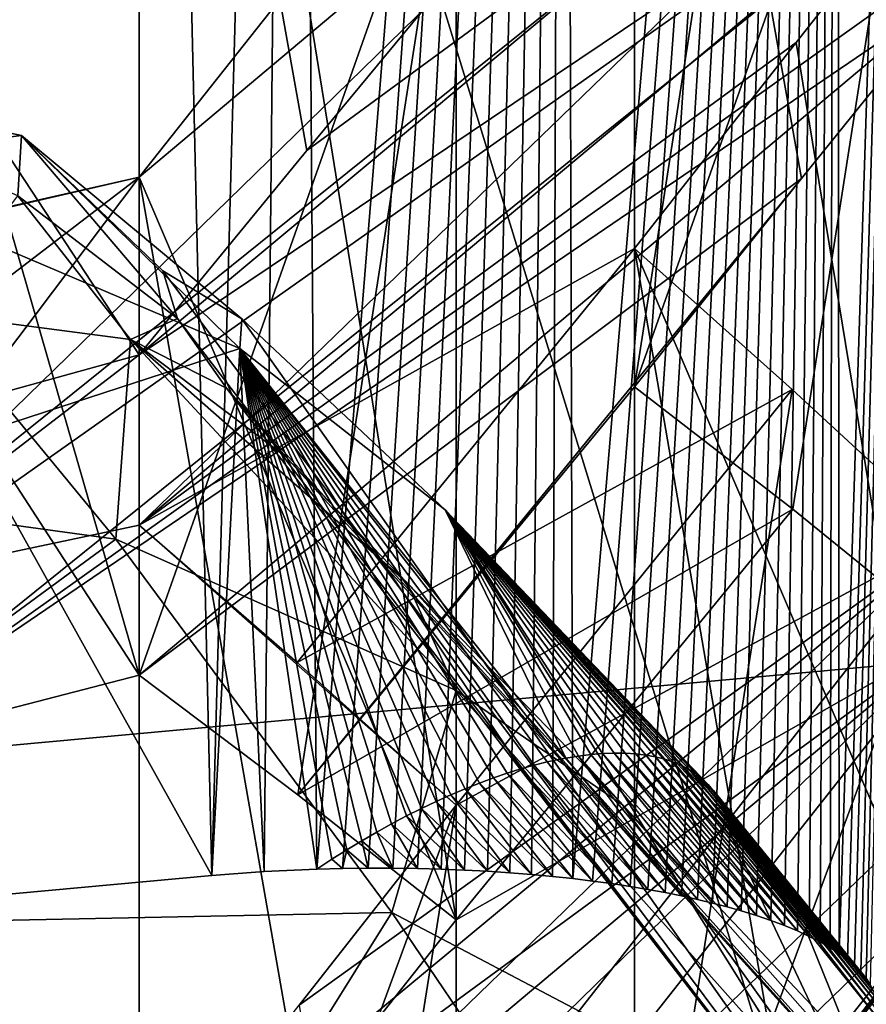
# Model space of a CAD drawing. Header units: millimetres. Extents: x -25 to 87, y -149 to 296.
# Tile 273 of 367: x -1.81 to -1.44, y 235.367 to 235.797. Entities that reach past the tile are written whole.
import ezdxf

# ---------------------------------------------------------------- set-up
doc = ezdxf.new("R2010")
doc.units = ezdxf.units.MM
doc.header["$LTSCALE"] = 65.185185
for name, color, linetype in [('1004', 7, 'CONTINUOUS'), ('1005', 7, 'CONTINUOUS'), ('1009', 7, 'CONTINUOUS'), ('1010', 7, 'CONTINUOUS'), ('1022', 7, 'CONTINUOUS'), ('1676', 7, 'CONTINUOUS'), ('1753', 7, 'CONTINUOUS'), ('1754', 7, 'CONTINUOUS'), ('1755', 7, 'CONTINUOUS'), ('1761', 7, 'CONTINUOUS'), ('1764', 7, 'CONTINUOUS'), ('1800', 7, 'CONTINUOUS'), ('1836', 7, 'CONTINUOUS'), ('1845', 7, 'CONTINUOUS'), ('1865', 7, 'CONTINUOUS'), ('1882', 7, 'CONTINUOUS'), ('1946', 7, 'CONTINUOUS'), ('2074', 7, 'CONTINUOUS'), ('2164', 7, 'CONTINUOUS'), ('2385', 7, 'CONTINUOUS'), ('2461', 7, 'CONTINUOUS'), ('3449', 7, 'CONTINUOUS'), ('3454', 7, 'CONTINUOUS'), ('3459', 7, 'CONTINUOUS'), ('3475', 7, 'CONTINUOUS'), ('3486', 7, 'CONTINUOUS'), ('3491', 7, 'CONTINUOUS'), ('3518', 7, 'CONTINUOUS'), ('3523', 7, 'CONTINUOUS'), ('3525', 7, 'CONTINUOUS'), ('3528', 7, 'CONTINUOUS')]:
    doc.layers.add(name, color=color, linetype=linetype)

msp = doc.modelspace()

# ---------------------------------------------------------------- linework, layer by layer
at = {"layer": '1004', "linetype": 'CONTINUOUS'}
for points in [[(0, 229.63979, -6.71865), (0, 250.03687, 1.44711), (-4.73276, 229.32263, -5.4963), (0, 229.63979, -6.71865)], [(0, 250.03687, 1.44711), (-4.73276, 249.42289, 2.55063), (-4.73276, 229.32263, -5.4963), (0, 250.03687, 1.44711)], [(0, 231.02712, 140.96868), (0, 247.68461, 132.11173), (-4.75, 231.46243, 142.16468), (0, 231.02712, 140.96868)], [(-4.75, 231.46243, 142.16468), (0, 247.68461, 132.11173), (-4.75, 247.00161, 134.15367), (-4.75, 231.46243, 142.16468)], [(0, 243.76257, 19.79901), (0, 226.52782, 12.12561), (-4.75, 241.41795, 16.93805), (0, 243.76257, 19.79901)], [(-4.75, 241.41795, 16.93805), (0, 226.52782, 12.12561), (-4.75, 225.18763, 10.44041), (-4.75, 241.41795, 16.93805)]]:
    msp.add_3dface(points, dxfattribs=at)
at = {"layer": '1005', "linetype": 'CONTINUOUS'}
for points in [[(0, 250.76617, 0.13634), (0, 230.01651, -8.17057), (-4.75047, 250.24173, 1.07892), (0, 250.76617, 0.13634)], [(-4.75047, 250.24173, 1.07892), (0, 230.01651, -8.17057), (-4.75047, 229.74561, -7.12649), (-4.75047, 250.24173, 1.07892)], [(-4.77272, 230.88667, 140.58279), (-4.77272, 246.04702, 132.76708), (0, 230.51409, 139.55914), (-4.77272, 230.88667, 140.58279)], [(0, 230.51409, 139.55914), (-4.77272, 246.04702, 132.76708), (0, 239.86543, 135.30843), (0, 230.51409, 139.55914)], [(-4.77272, 240.59948, 18.4091), (-4.77272, 224.76484, 12.06987), (0, 237.5912, 18.04983), (-4.77272, 240.59948, 18.4091)], [(0, 237.5912, 18.04983), (-4.77272, 224.76484, 12.06987), (0, 228.08207, 14.16492), (0, 237.5912, 18.04983)]]:
    msp.add_3dface(points, dxfattribs=at)
at = {"layer": '1009', "linetype": 'CONTINUOUS'}
for points in [[(-4.73276, 237.09359, 157.63617), (0, 237.5255, 158.82284), (-4.74994, 235.21082, 158.31091), (-4.73276, 237.09359, 157.63617)], [(0, 237.5255, 158.82284), (0, 235.64612, 159.50688), (-4.74994, 235.21082, 158.31091), (0, 237.5255, 158.82284)]]:
    msp.add_3dface(points, dxfattribs=at)
at = {"layer": '1010', "linetype": 'CONTINUOUS'}
for points in [[(0, 238.03853, 160.23238), (-4.75047, 237.66961, 159.21877), (0, 226.95016, 164.26821), (0, 238.03853, 160.23238)], [(0, 226.95016, 164.26821), (-4.75047, 237.66961, 159.21877), (-4.77272, 226.57758, 163.24457), (0, 226.95016, 164.26821)]]:
    msp.add_3dface(points, dxfattribs=at)
at = {"layer": '1022', "linetype": 'CONTINUOUS'}
for points in [[(-4.74994, 235.21082, 158.31091), (0, 235.64612, 159.50688), (-3.875, 234.69246, 156.88673), (-4.74994, 235.21082, 158.31091)], [(0, 235.64612, 159.50688), (0, 235.04758, 157.86242), (-3.875, 234.69246, 156.88673), (0, 235.64612, 159.50688)]]:
    msp.add_3dface(points, dxfattribs=at)
at = {"layer": '1676', "color": 7, "linetype": 'CONTINUOUS'}
for points in [[(-1.54153, 235.69719, 147.04805), (-1.54153, 235.19719, 147.23004), (-1.47259, 235.63555, 146.94342), (-1.54153, 235.69719, 147.04805)], [(-1.54153, 235.19719, 147.23004), (-1.40296, 235.5714, 146.83843), (-1.47259, 235.63555, 146.94342), (-1.54153, 235.19719, 147.23004)], [(-1.47262, 235.13558, 147.12546), (-1.40296, 235.5714, 146.83843), (-1.54153, 235.19719, 147.23004), (-1.47262, 235.13558, 147.12546)], [(-1.40296, 235.0714, 147.02042), (-1.40296, 235.5714, 146.83843), (-1.47262, 235.13558, 147.12546), (-1.40296, 235.0714, 147.02042)]]:
    msp.add_3dface(points, dxfattribs=at)
at = {"layer": '1753', "color": 7, "linetype": 'CONTINUOUS'}
msp.add_3dface([(-1.61947, 235.45372, 146.74824), (-1.68812, 235.36612, 146.65358), (-1.61947, 234.95372, 146.93023), (-1.61947, 235.45372, 146.74824)], dxfattribs=at)
at = {"layer": '1754', "color": 7, "linetype": 'CONTINUOUS'}
for points in [[(-1.75803, 235.51051, 147.75982), (-1.75803, 236.01051, 147.57784), (-1.61947, 235.9035, 147.36139), (-1.75803, 235.51051, 147.75982)], [(-1.68872, 235.45825, 147.65109), (-1.75803, 235.51051, 147.75982), (-1.61947, 235.9035, 147.36139), (-1.68872, 235.45825, 147.65109)], [(-1.61947, 235.4035, 147.54337), (-1.68872, 235.45825, 147.65109), (-1.61947, 235.9035, 147.36139), (-1.61947, 235.4035, 147.54337)]]:
    msp.add_3dface(points, dxfattribs=at)
at = {"layer": '1755', "color": 7, "linetype": 'CONTINUOUS'}
for points in [[(-1.75803, 235.57621, 146.95906), (-1.75803, 235.07621, 147.14105), (-1.89462, 235.54728, 146.96959), (-1.75803, 235.57621, 146.95906)], [(-1.75803, 235.07621, 147.14105), (-2.03516, 235.51618, 146.98091), (-1.89462, 235.54728, 146.96959), (-1.75803, 235.07621, 147.14105)], [(-1.89454, 235.04729, 147.15157), (-2.03516, 235.51618, 146.98091), (-1.75803, 235.07621, 147.14105), (-1.89454, 235.04729, 147.15157)]]:
    msp.add_3dface(points, dxfattribs=at)
at = {"layer": '1761', "color": 7, "linetype": 'CONTINUOUS'}
for points in [[(-1.54153, 236.13667, 147.66494), (-1.54153, 235.63667, 147.84693), (-1.47224, 236.08317, 147.55671), (-1.54153, 236.13667, 147.66494)], [(-1.54153, 235.63667, 147.84693), (-1.40296, 236.02689, 147.4495), (-1.47224, 236.08317, 147.55671), (-1.54153, 235.63667, 147.84693)], [(-1.47227, 235.58319, 147.73873), (-1.40296, 236.02689, 147.4495), (-1.54153, 235.63667, 147.84693), (-1.47227, 235.58319, 147.73873)], [(-1.40296, 235.52689, 147.63148), (-1.40296, 236.02689, 147.4495), (-1.47227, 235.58319, 147.73873), (-1.40296, 235.52689, 147.63148)]]:
    msp.add_3dface(points, dxfattribs=at)
at = {"layer": '1764', "color": 7, "linetype": 'CONTINUOUS'}
for points in [[(-1.61947, 235.9035, 147.36139), (-1.68646, 235.81887, 147.26871), (-1.61947, 235.4035, 147.54337), (-1.61947, 235.9035, 147.36139)], [(-1.75803, 235.72836, 147.16973), (-1.61947, 235.4035, 147.54337), (-1.68646, 235.81887, 147.26871), (-1.75803, 235.72836, 147.16973)], [(-1.6864, 235.31894, 147.45077), (-1.61947, 235.4035, 147.54337), (-1.75803, 235.72836, 147.16973), (-1.6864, 235.31894, 147.45077)], [(-1.75803, 235.22836, 147.35171), (-1.6864, 235.31894, 147.45077), (-1.75803, 235.72836, 147.16973), (-1.75803, 235.22836, 147.35171)]]:
    msp.add_3dface(points, dxfattribs=at)
at = {"layer": '1800', "color": 7, "linetype": 'CONTINUOUS'}
for points in [[(-1.54153, 235.63667, 147.84693), (-1.54153, 236.13667, 147.66494), (-1.46846, 235.72771, 147.94846), (-1.54153, 235.63667, 147.84693)], [(-1.46846, 235.72771, 147.94846), (-1.54153, 236.13667, 147.66494), (-1.40296, 235.80904, 148.0396), (-1.46846, 235.72771, 147.94846)]]:
    msp.add_3dface(points, dxfattribs=at)
at = {"layer": '1836', "color": 7, "linetype": 'CONTINUOUS'}
msp.add_3dface([(-1.40296, 235.41096, 146.63078), (-1.40296, 234.91096, 146.81277), (-1.4716, 235.32339, 146.53614), (-1.40296, 235.41096, 146.63078)], dxfattribs=at)
at = {"layer": '1845', "color": 7, "linetype": 'CONTINUOUS'}
for points in [[(-1.40296, 235.87363, 147.23923), (-1.40296, 235.37363, 147.42122), (-1.47079, 235.78727, 147.14564), (-1.40296, 235.87363, 147.23923)], [(-1.40296, 235.37363, 147.42122), (-1.54153, 235.69719, 147.04805), (-1.47079, 235.78727, 147.14564), (-1.40296, 235.37363, 147.42122)], [(-1.54153, 235.19719, 147.23004), (-1.54153, 235.69719, 147.04805), (-1.47083, 235.28722, 147.32757), (-1.54153, 235.19719, 147.23004)], [(-1.47083, 235.28722, 147.32757), (-1.54153, 235.69719, 147.04805), (-1.40296, 235.37363, 147.42122), (-1.47083, 235.28722, 147.32757)]]:
    msp.add_3dface(points, dxfattribs=at)
at = {"layer": '1865', "color": 7, "linetype": 'CONTINUOUS'}
for points in [[(-1.75803, 236.01051, 147.57784), (-1.75803, 235.51051, 147.75982), (-1.89237, 235.97583, 147.59046), (-1.75803, 236.01051, 147.57784)], [(-1.75803, 235.51051, 147.75982), (-2.03516, 235.93783, 147.60429), (-1.89237, 235.97583, 147.59046), (-1.75803, 235.51051, 147.75982)], [(-2.03516, 235.93783, 147.60429), (-1.75803, 235.51051, 147.75982), (-1.89223, 235.47586, 147.77244), (-2.03516, 235.93783, 147.60429)]]:
    msp.add_3dface(points, dxfattribs=at)
at = {"layer": '1882', "color": 7, "linetype": 'CONTINUOUS'}
for points in [[(-1.61947, 235.45372, 146.74824), (-1.75803, 235.07621, 147.14105), (-1.75803, 235.57621, 146.95906), (-1.61947, 235.45372, 146.74824)], [(-1.61947, 235.45372, 146.74824), (-1.75803, 235.57621, 146.95906), (-1.689, 235.51609, 146.85371), (-1.61947, 235.45372, 146.74824)], [(-1.75803, 235.07621, 147.14105), (-1.61947, 235.45372, 146.74824), (-1.68898, 235.01607, 147.03566), (-1.75803, 235.07621, 147.14105)], [(-1.61947, 235.45372, 146.74824), (-1.61947, 234.95372, 146.93023), (-1.68898, 235.01607, 147.03566), (-1.61947, 235.45372, 146.74824)]]:
    msp.add_3dface(points, dxfattribs=at)
at = {"layer": '1946', "color": 7, "linetype": 'CONTINUOUS'}
for points in [[(-1.75803, 235.22836, 147.35171), (-1.75803, 235.72836, 147.16973), (-2.03516, 235.66429, 147.19305), (-1.75803, 235.22836, 147.35171)], [(-2.03516, 235.66429, 147.19305), (-1.75803, 235.72836, 147.16973), (-1.89392, 235.69758, 147.18093), (-2.03516, 235.66429, 147.19305)], [(-1.89402, 235.19756, 147.36292), (-1.75803, 235.22836, 147.35171), (-2.03516, 235.66429, 147.19305), (-1.89402, 235.19756, 147.36292)]]:
    msp.add_3dface(points, dxfattribs=at)
at = {"layer": '2074', "color": 7, "linetype": 'CONTINUOUS'}
for points in [[(-1.75803, 236.1506, 147.7929), (-2.03516, 236.07314, 147.82109), (-1.75803, 235.6506, 147.97488), (-1.75803, 236.1506, 147.7929)], [(-1.75803, 235.6506, 147.97488), (-2.03516, 236.07314, 147.82109), (-1.8912, 235.61384, 147.98826), (-1.75803, 235.6506, 147.97488)]]:
    msp.add_3dface(points, dxfattribs=at)
at = {"layer": '2164', "color": 7, "linetype": 'CONTINUOUS'}
for points in [[(-1.75803, 236.1506, 147.7929), (-1.75803, 235.6506, 147.97488), (-1.6847, 235.74002, 148.0775), (-1.75803, 236.1506, 147.7929)], [(-1.61947, 235.81906, 148.16897), (-1.75803, 236.1506, 147.7929), (-1.6847, 235.74002, 148.0775), (-1.61947, 235.81906, 148.16897)]]:
    msp.add_3dface(points, dxfattribs=at)
at = {"layer": '2385', "color": 7, "linetype": 'CONTINUOUS'}
for points in [[(-2.03516, 235.93783, 147.60429), (-2.52519, 235.60405, 147.33736), (-1.25696, 236.4874, 148.05873), (-2.03516, 235.93783, 147.60429)], [(-2.52519, 235.60405, 147.33736), (-1.75803, 236.1506, 147.7929), (-1.25696, 236.4874, 148.05873), (-2.52519, 235.60405, 147.33736)], [(-2.52519, 235.60405, 147.33736), (-2.66736, 235.56517, 147.3515), (-1.75803, 236.1506, 147.7929), (-2.52519, 235.60405, 147.33736)], [(-1.75803, 236.1506, 147.7929), (-2.66736, 235.56517, 147.3515), (-1.89106, 236.11389, 147.80626), (-1.75803, 236.1506, 147.7929)], [(-1.75803, 235.57621, 146.95906), (-1.89462, 235.54728, 146.96959), (-1.26197, 236.05663, 147.43867), (-1.75803, 235.57621, 146.95906)], [(-1.89462, 235.54728, 146.96959), (-1.40296, 236.02689, 147.4495), (-1.26197, 236.05663, 147.43867), (-1.89462, 235.54728, 146.96959)], [(-1.40296, 235.87363, 147.23923), (-1.75803, 235.57621, 146.95906), (-1.26197, 236.05663, 147.43867), (-1.40296, 235.87363, 147.23923)], [(-1.40296, 236.02689, 147.4495), (-1.89462, 235.54728, 146.96959), (-1.75803, 235.72836, 147.16973), (-1.40296, 236.02689, 147.4495)], [(-1.40296, 236.02689, 147.4495), (-1.75803, 235.72836, 147.16973), (-1.68646, 235.81887, 147.26871), (-1.40296, 236.02689, 147.4495)], [(-1.75803, 235.57621, 146.95906), (-1.40296, 235.87363, 147.23923), (-1.47079, 235.78727, 147.14564), (-1.75803, 235.57621, 146.95906)], [(-1.54153, 235.69719, 147.04805), (-1.75803, 235.57621, 146.95906), (-1.47079, 235.78727, 147.14564), (-1.54153, 235.69719, 147.04805)], [(-1.89462, 235.54728, 146.96959), (-2.03516, 235.51618, 146.98091), (-1.75803, 235.72836, 147.16973), (-1.89462, 235.54728, 146.96959)], [(-1.75803, 235.72836, 147.16973), (-2.03516, 235.51618, 146.98091), (-1.89392, 235.69758, 147.18093), (-1.75803, 235.72836, 147.16973)], [(-1.75803, 235.57621, 146.95906), (-1.54153, 235.69719, 147.04805), (-1.689, 235.51609, 146.85371), (-1.75803, 235.57621, 146.95906)], [(-1.54153, 235.69719, 147.04805), (-1.47259, 235.63555, 146.94342), (-1.689, 235.51609, 146.85371), (-1.54153, 235.69719, 147.04805)], [(-1.47259, 235.63555, 146.94342), (-1.61947, 235.45372, 146.74824), (-1.689, 235.51609, 146.85371), (-1.47259, 235.63555, 146.94342)], [(-1.47259, 235.63555, 146.94342), (-1.40296, 235.5714, 146.83843), (-1.61947, 235.45372, 146.74824), (-1.47259, 235.63555, 146.94342)], [(-1.40296, 235.5714, 146.83843), (-1.26364, 235.59432, 146.83009), (-1.75803, 235.11818, 146.34892), (-1.40296, 235.5714, 146.83843)], [(-1.75803, 235.11818, 146.34892), (-1.26364, 235.59432, 146.83009), (-1.68922, 235.0532, 146.24574), (-1.75803, 235.11818, 146.34892)], [(-1.26364, 235.59432, 146.83009), (-1.54153, 235.23417, 146.43973), (-1.68922, 235.0532, 146.24574), (-1.26364, 235.59432, 146.83009)], [(-1.4716, 235.32339, 146.53614), (-1.54153, 235.23417, 146.43973), (-1.26364, 235.59432, 146.83009), (-1.4716, 235.32339, 146.53614)], [(-1.40296, 235.41096, 146.63078), (-1.4716, 235.32339, 146.53614), (-1.26364, 235.59432, 146.83009), (-1.40296, 235.41096, 146.63078)], [(-1.75803, 235.27692, 146.55719), (-1.40296, 235.5714, 146.83843), (-1.8957, 235.09396, 146.35774), (-1.75803, 235.27692, 146.55719)], [(-1.40296, 235.5714, 146.83843), (-1.75803, 235.11818, 146.34892), (-1.8957, 235.09396, 146.35774), (-1.40296, 235.5714, 146.83843)], [(-1.40296, 235.5714, 146.83843), (-1.75803, 235.27692, 146.55719), (-1.68812, 235.36612, 146.65358), (-1.40296, 235.5714, 146.83843)], [(-1.61947, 235.45372, 146.74824), (-1.40296, 235.5714, 146.83843), (-1.68812, 235.36612, 146.65358), (-1.61947, 235.45372, 146.74824)]]:
    msp.add_3dface(points, dxfattribs=at)
at = {"layer": '2461', "color": 7, "linetype": 'CONTINUOUS'}
for points in [[(0, 238.32148, 156.40477), (-3.75005, 237.9778, 155.46053), (0, 231.39125, 158.92717), (0, 238.32148, 156.40477)], [(0, 231.39125, 158.92717), (-3.75005, 237.9778, 155.46053), (-3.75005, 231.04757, 157.98293), (0, 231.39125, 158.92717)]]:
    msp.add_3dface(points, dxfattribs=at)
at = {"layer": '3449', "color": 7, "linetype": 'CONTINUOUS', "true_color": 0xff8000}
for points in [[(-1.92664, 235.7713, 149.13887), (-1.90466, 235.73453, 149.36858), (-1.80952, 235.74662, 149.2502), (-1.92664, 235.7713, 149.13887)], [(-1.81112, 235.72026, 148.9587), (-1.92664, 235.7713, 149.13887), (-1.80952, 235.74662, 149.2502), (-1.81112, 235.72026, 148.9587)], [(-1.80952, 235.74662, 149.2502), (-1.90466, 235.73453, 149.36858), (-1.71401, 235.65344, 149.50776), (-1.80952, 235.74662, 149.2502)], [(-1.81112, 235.72026, 148.9587), (-1.80952, 235.74662, 149.2502), (-1.74129, 235.66649, 148.99414), (-1.81112, 235.72026, 148.9587)], [(-1.80952, 235.74662, 149.2502), (-1.71401, 235.65344, 149.50776), (-1.71318, 235.66636, 149.25567), (-1.80952, 235.74662, 149.2502)], [(-1.74129, 235.66649, 148.99414), (-1.80952, 235.74662, 149.2502), (-1.74779, 235.68743, 149.11153), (-1.74129, 235.66649, 148.99414)], [(-1.74779, 235.68743, 149.11153), (-1.80952, 235.74662, 149.2502), (-1.71318, 235.66636, 149.25567), (-1.74779, 235.68743, 149.11153)], [(-1.90466, 235.73453, 149.36858), (-1.83321, 235.61466, 149.59079), (-1.71401, 235.65344, 149.50776), (-1.90466, 235.73453, 149.36858)], [(-1.71318, 235.66636, 149.25567), (-1.71401, 235.65344, 149.50776), (-1.62427, 235.5828, 149.41669), (-1.71318, 235.66636, 149.25567)], [(-1.83321, 235.61466, 149.59079), (-1.72626, 235.42294, 149.75681), (-1.71401, 235.65344, 149.50776), (-1.83321, 235.61466, 149.59079)], [(-1.71401, 235.65344, 149.50776), (-1.72626, 235.42294, 149.75681), (-1.7034, 235.42468, 149.7616), (-1.71401, 235.65344, 149.50776)], [(-1.57156, 235.47426, 149.69773), (-1.71401, 235.65344, 149.50776), (-1.57405, 235.47379, 149.70033), (-1.57156, 235.47426, 149.69773)], [(-1.71401, 235.65344, 149.50776), (-1.57156, 235.47426, 149.69773), (-1.62427, 235.5828, 149.41669), (-1.71401, 235.65344, 149.50776)], [(-1.57405, 235.47379, 149.70033), (-1.71401, 235.65344, 149.50776), (-1.57963, 235.47258, 149.70591), (-1.57405, 235.47379, 149.70033)], [(-1.57963, 235.47258, 149.70591), (-1.71401, 235.65344, 149.50776), (-1.58534, 235.47116, 149.71129), (-1.57963, 235.47258, 149.70591)], [(-1.58534, 235.47116, 149.71129), (-1.71401, 235.65344, 149.50776), (-1.59117, 235.46952, 149.71648), (-1.58534, 235.47116, 149.71129)], [(-1.59117, 235.46952, 149.71648), (-1.71401, 235.65344, 149.50776), (-1.59712, 235.46766, 149.72147), (-1.59117, 235.46952, 149.71648)], [(-1.59712, 235.46766, 149.72147), (-1.71401, 235.65344, 149.50776), (-1.60317, 235.4656, 149.72624), (-1.59712, 235.46766, 149.72147)], [(-1.60317, 235.4656, 149.72624), (-1.71401, 235.65344, 149.50776), (-1.60932, 235.46332, 149.73079), (-1.60317, 235.4656, 149.72624)], [(-1.60932, 235.46332, 149.73079), (-1.71401, 235.65344, 149.50776), (-1.61555, 235.46084, 149.73511), (-1.60932, 235.46332, 149.73079)], [(-1.61555, 235.46084, 149.73511), (-1.71401, 235.65344, 149.50776), (-1.62186, 235.45816, 149.7392), (-1.61555, 235.46084, 149.73511)], [(-1.62186, 235.45816, 149.7392), (-1.71401, 235.65344, 149.50776), (-1.62824, 235.45527, 149.74305), (-1.62186, 235.45816, 149.7392)], [(-1.62824, 235.45527, 149.74305), (-1.71401, 235.65344, 149.50776), (-1.63468, 235.4522, 149.74665), (-1.62824, 235.45527, 149.74305)], [(-1.63468, 235.4522, 149.74665), (-1.71401, 235.65344, 149.50776), (-1.64116, 235.44894, 149.75), (-1.63468, 235.4522, 149.74665)], [(-1.64116, 235.44894, 149.75), (-1.71401, 235.65344, 149.50776), (-1.64768, 235.44549, 149.75309), (-1.64116, 235.44894, 149.75)], [(-1.64768, 235.44549, 149.75309), (-1.71401, 235.65344, 149.50776), (-1.65422, 235.44187, 149.75591), (-1.64768, 235.44549, 149.75309)], [(-1.65422, 235.44187, 149.75591), (-1.71401, 235.65344, 149.50776), (-1.66077, 235.43808, 149.75846), (-1.65422, 235.44187, 149.75591)], [(-1.66077, 235.43808, 149.75846), (-1.71401, 235.65344, 149.50776), (-1.66734, 235.43411, 149.76074), (-1.66077, 235.43808, 149.75846)], [(-1.66734, 235.43411, 149.76074), (-1.71401, 235.65344, 149.50776), (-1.67389, 235.42999, 149.76275), (-1.66734, 235.43411, 149.76074)], [(-1.67389, 235.42999, 149.76275), (-1.71401, 235.65344, 149.50776), (-1.68042, 235.42573, 149.76447), (-1.67389, 235.42999, 149.76275)], [(-1.68042, 235.42573, 149.76447), (-1.71401, 235.65344, 149.50776), (-1.7034, 235.42468, 149.7616), (-1.68042, 235.42573, 149.76447)], [(-1.62427, 235.5828, 149.41669), (-1.57156, 235.47426, 149.69773), (-1.56601, 235.47517, 149.6917), (-1.62427, 235.5828, 149.41669)], [(-1.49904, 235.44001, 149.5414), (-1.62427, 235.5828, 149.41669), (-1.49967, 235.44384, 149.5487), (-1.49904, 235.44001, 149.5414)], [(-1.49967, 235.44384, 149.5487), (-1.62427, 235.5828, 149.41669), (-1.50058, 235.4475, 149.55609), (-1.49967, 235.44384, 149.5487)], [(-1.50058, 235.4475, 149.55609), (-1.62427, 235.5828, 149.41669), (-1.50177, 235.45096, 149.56353), (-1.50058, 235.4475, 149.55609)], [(-1.50177, 235.45096, 149.56353), (-1.62427, 235.5828, 149.41669), (-1.50324, 235.45423, 149.57101), (-1.50177, 235.45096, 149.56353)], [(-1.50324, 235.45423, 149.57101), (-1.62427, 235.5828, 149.41669), (-1.50498, 235.45728, 149.57852), (-1.50324, 235.45423, 149.57101)], [(-1.50498, 235.45728, 149.57852), (-1.62427, 235.5828, 149.41669), (-1.50699, 235.46013, 149.58603), (-1.50498, 235.45728, 149.57852)], [(-1.50699, 235.46013, 149.58603), (-1.62427, 235.5828, 149.41669), (-1.50926, 235.46275, 149.59353), (-1.50699, 235.46013, 149.58603)], [(-1.50926, 235.46275, 149.59353), (-1.62427, 235.5828, 149.41669), (-1.5118, 235.46516, 149.60104), (-1.50926, 235.46275, 149.59353)], [(-1.5118, 235.46516, 149.60104), (-1.62427, 235.5828, 149.41669), (-1.5146, 235.46734, 149.60851), (-1.5118, 235.46516, 149.60104)], [(-1.5146, 235.46734, 149.60851), (-1.62427, 235.5828, 149.41669), (-1.51764, 235.4693, 149.61595), (-1.5146, 235.46734, 149.60851)], [(-1.51764, 235.4693, 149.61595), (-1.62427, 235.5828, 149.41669), (-1.52094, 235.47102, 149.62333), (-1.51764, 235.4693, 149.61595)], [(-1.52094, 235.47102, 149.62333), (-1.62427, 235.5828, 149.41669), (-1.52448, 235.47251, 149.63066), (-1.52094, 235.47102, 149.62333)], [(-1.52448, 235.47251, 149.63066), (-1.62427, 235.5828, 149.41669), (-1.52825, 235.47376, 149.6379), (-1.52448, 235.47251, 149.63066)], [(-1.52825, 235.47376, 149.6379), (-1.62427, 235.5828, 149.41669), (-1.53225, 235.47478, 149.64506), (-1.52825, 235.47376, 149.6379)], [(-1.53225, 235.47478, 149.64506), (-1.62427, 235.5828, 149.41669), (-1.53647, 235.47556, 149.65212), (-1.53225, 235.47478, 149.64506)], [(-1.53647, 235.47556, 149.65212), (-1.62427, 235.5828, 149.41669), (-1.5409, 235.4761, 149.65906), (-1.53647, 235.47556, 149.65212)], [(-1.5409, 235.4761, 149.65906), (-1.62427, 235.5828, 149.41669), (-1.54554, 235.47639, 149.66588), (-1.5409, 235.4761, 149.65906)], [(-1.54554, 235.47639, 149.66588), (-1.62427, 235.5828, 149.41669), (-1.55038, 235.47645, 149.67256), (-1.54554, 235.47639, 149.66588)], [(-1.55038, 235.47645, 149.67256), (-1.62427, 235.5828, 149.41669), (-1.55542, 235.47626, 149.6791), (-1.55038, 235.47645, 149.67256)], [(-1.55542, 235.47626, 149.6791), (-1.62427, 235.5828, 149.41669), (-1.56062, 235.47583, 149.68548), (-1.55542, 235.47626, 149.6791)], [(-1.56062, 235.47583, 149.68548), (-1.62427, 235.5828, 149.41669), (-1.56601, 235.47517, 149.6917), (-1.56062, 235.47583, 149.68548)]]:
    msp.add_3dface(points, dxfattribs=at)
at = {"layer": '3454', "color": 7, "linetype": 'CONTINUOUS', "true_color": 0xff8000}
for points in [[(-1.84974, 235.66886, 148.75129), (-1.81112, 235.72026, 148.9587), (-1.76194, 235.65738, 148.78572), (-1.84974, 235.66886, 148.75129)], [(-1.81112, 235.72026, 148.9587), (-1.74129, 235.66649, 148.99414), (-1.76194, 235.65738, 148.78572), (-1.81112, 235.72026, 148.9587)], [(-1.76194, 235.65738, 148.78572), (-1.74129, 235.66649, 148.99414), (-1.71986, 235.63603, 148.91045), (-1.76194, 235.65738, 148.78572)], [(-1.69388, 235.60599, 148.8279), (-1.76194, 235.65738, 148.78572), (-1.71986, 235.63603, 148.91045), (-1.69388, 235.60599, 148.8279)]]:
    msp.add_3dface(points, dxfattribs=at)
at = {"layer": '3459', "color": 7, "linetype": 'CONTINUOUS'}
for points in [[(-2.31883, 235.72847, 148.46656), (-2.39023, 235.64817, 148.36419), (-1.40296, 236.18634, 148.67912), (-2.31883, 235.72847, 148.46656)], [(-2.39023, 235.64817, 148.36419), (-1.46852, 236.11273, 148.58506), (-1.40296, 236.18634, 148.67912), (-2.39023, 235.64817, 148.36419)], [(-2.31883, 235.72847, 148.46656), (-1.40296, 236.18634, 148.67912), (-1.75803, 236.01938, 148.61751), (-2.31883, 235.72847, 148.46656)], [(-1.46852, 236.11273, 148.58506), (-2.39023, 235.64817, 148.36419), (-2.03516, 235.81477, 148.42593), (-1.46852, 236.11273, 148.58506)], [(-1.40296, 235.80904, 148.0396), (-1.12583, 236.02217, 148.22807), (-1.89223, 235.47586, 147.77244), (-1.40296, 235.80904, 148.0396)], [(-1.89223, 235.47586, 147.77244), (-1.12583, 236.02217, 148.22807), (-1.25728, 235.98732, 148.24075), (-1.89223, 235.47586, 147.77244)], [(-2.25167, 235.80294, 148.56326), (-2.31883, 235.72847, 148.46656), (-1.75803, 236.01938, 148.61751), (-2.25167, 235.80294, 148.56326)], [(-2.03516, 235.43783, 147.78628), (-1.89223, 235.47586, 147.77244), (-1.25728, 235.98732, 148.24075), (-2.03516, 235.43783, 147.78628)], [(-1.75803, 235.6506, 147.97488), (-2.03516, 235.43783, 147.78628), (-1.25728, 235.98732, 148.24075), (-1.75803, 235.6506, 147.97488)], [(-1.40296, 235.94707, 148.2554), (-1.75803, 235.6506, 147.97488), (-1.25728, 235.98732, 148.24075), (-1.40296, 235.94707, 148.2554)], [(-1.75803, 235.6506, 147.97488), (-1.40296, 235.94707, 148.2554), (-1.6847, 235.74002, 148.0775), (-1.75803, 235.6506, 147.97488)], [(-1.40296, 235.94707, 148.2554), (-1.61947, 235.81906, 148.16897), (-1.6847, 235.74002, 148.0775), (-1.40296, 235.94707, 148.2554)], [(-1.75803, 235.51051, 147.75982), (-1.40296, 235.80904, 148.0396), (-1.89223, 235.47586, 147.77244), (-1.75803, 235.51051, 147.75982)], [(-1.75803, 235.51051, 147.75982), (-1.46846, 235.72771, 147.94846), (-1.40296, 235.80904, 148.0396), (-1.75803, 235.51051, 147.75982)], [(-1.75803, 235.51051, 147.75982), (-1.68872, 235.45825, 147.65109), (-1.46846, 235.72771, 147.94846), (-1.75803, 235.51051, 147.75982)], [(-1.68872, 235.45825, 147.65109), (-1.54153, 235.63667, 147.84693), (-1.46846, 235.72771, 147.94846), (-1.68872, 235.45825, 147.65109)], [(-2.03516, 235.43783, 147.78628), (-1.75803, 235.6506, 147.97488), (-1.8912, 235.61384, 147.98826), (-2.03516, 235.43783, 147.78628)], [(-1.68872, 235.45825, 147.65109), (-1.47227, 235.58319, 147.73873), (-1.54153, 235.63667, 147.84693), (-1.68872, 235.45825, 147.65109)], [(-1.68872, 235.45825, 147.65109), (-1.61947, 235.4035, 147.54337), (-1.47227, 235.58319, 147.73873), (-1.68872, 235.45825, 147.65109)], [(-1.61947, 235.4035, 147.54337), (-1.40296, 235.52689, 147.63148), (-1.47227, 235.58319, 147.73873), (-1.61947, 235.4035, 147.54337)], [(-1.40296, 235.52689, 147.63148), (-1.75803, 235.07621, 147.14105), (-1.26213, 235.5566, 147.62067), (-1.40296, 235.52689, 147.63148)], [(-1.75803, 235.07621, 147.14105), (-1.68898, 235.01607, 147.03566), (-1.26213, 235.5566, 147.62067), (-1.75803, 235.07621, 147.14105)], [(-1.68898, 235.01607, 147.03566), (-1.40296, 235.37363, 147.42122), (-1.26213, 235.5566, 147.62067), (-1.68898, 235.01607, 147.03566)], [(-1.89454, 235.04729, 147.15157), (-1.75803, 235.07621, 147.14105), (-1.40296, 235.52689, 147.63148), (-1.89454, 235.04729, 147.15157)], [(-1.89454, 235.04729, 147.15157), (-1.40296, 235.52689, 147.63148), (-1.75803, 235.22836, 147.35171), (-1.89454, 235.04729, 147.15157)], [(-1.40296, 235.52689, 147.63148), (-1.6864, 235.31894, 147.45077), (-1.75803, 235.22836, 147.35171), (-1.40296, 235.52689, 147.63148)], [(-1.40296, 235.52689, 147.63148), (-1.61947, 235.4035, 147.54337), (-1.6864, 235.31894, 147.45077), (-1.40296, 235.52689, 147.63148)], [(-1.47083, 235.28722, 147.32757), (-1.40296, 235.37363, 147.42122), (-1.68898, 235.01607, 147.03566), (-1.47083, 235.28722, 147.32757)]]:
    msp.add_3dface(points, dxfattribs=at)
at = {"layer": '3475', "color": 9, "linetype": 'CONTINUOUS'}
for points in [[(-1.45313, 236.77915, 153.48296), (-1.40296, 236.9136, 153.85237), (-1.45196, 235.38873, 149.66282), (-1.45313, 236.77915, 153.48296)], [(-1.45196, 235.38873, 149.66282), (-1.40296, 236.9136, 153.85237), (-1.44841, 235.3861, 149.6556), (-1.45196, 235.38873, 149.66282)], [(-1.44841, 235.3861, 149.6556), (-1.40296, 236.9136, 153.85237), (-1.44527, 235.38343, 149.64826), (-1.44841, 235.3861, 149.6556)], [(-1.44527, 235.38343, 149.64826), (-1.40296, 236.9136, 153.85237), (-1.44255, 235.38071, 149.6408), (-1.44527, 235.38343, 149.64826)], [(-1.44255, 235.38071, 149.6408), (-1.40296, 236.9136, 153.85237), (-1.44025, 235.37796, 149.63323), (-1.44255, 235.38071, 149.6408)], [(-1.44025, 235.37796, 149.63323), (-1.40296, 236.9136, 153.85237), (-1.43837, 235.37516, 149.62555), (-1.44025, 235.37796, 149.63323)], [(-2.03516, 236.78876, 153.50938), (-1.75803, 236.78876, 153.50938), (-1.92644, 235.40459, 149.70641), (-2.03516, 236.78876, 153.50938)], [(-1.75803, 236.78876, 153.50938), (-1.72626, 235.42294, 149.75681), (-1.92644, 235.40459, 149.70641), (-1.75803, 236.78876, 153.50938)], [(-1.75803, 236.78876, 153.50938), (-1.69034, 236.74866, 153.3992), (-1.72626, 235.42294, 149.75681), (-1.75803, 236.78876, 153.50938)], [(-1.57236, 236.76448, 153.44266), (-1.45313, 236.77915, 153.48296), (-1.56846, 235.42153, 149.75295), (-1.57236, 236.76448, 153.44266)], [(-1.56846, 235.42153, 149.75295), (-1.45313, 236.77915, 153.48296), (-1.55981, 235.42048, 149.75007), (-1.56846, 235.42153, 149.75295)], [(-1.55981, 235.42048, 149.75007), (-1.45313, 236.77915, 153.48296), (-1.55146, 235.41935, 149.74695), (-1.55981, 235.42048, 149.75007)], [(-1.55146, 235.41935, 149.74695), (-1.45313, 236.77915, 153.48296), (-1.54339, 235.41812, 149.74358), (-1.55146, 235.41935, 149.74695)], [(-1.54339, 235.41812, 149.74358), (-1.45313, 236.77915, 153.48296), (-1.5356, 235.41682, 149.74001), (-1.54339, 235.41812, 149.74358)], [(-1.5356, 235.41682, 149.74001), (-1.45313, 236.77915, 153.48296), (-1.5281, 235.41544, 149.73621), (-1.5356, 235.41682, 149.74001)], [(-1.5281, 235.41544, 149.73621), (-1.45313, 236.77915, 153.48296), (-1.52089, 235.41399, 149.73221), (-1.5281, 235.41544, 149.73621)], [(-1.52089, 235.41399, 149.73221), (-1.45313, 236.77915, 153.48296), (-1.51396, 235.41246, 149.72802), (-1.52089, 235.41399, 149.73221)], [(-1.51396, 235.41246, 149.72802), (-1.45313, 236.77915, 153.48296), (-1.50731, 235.41086, 149.72364), (-1.51396, 235.41246, 149.72802)], [(-1.50731, 235.41086, 149.72364), (-1.45313, 236.77915, 153.48296), (-1.50095, 235.4092, 149.71908), (-1.50731, 235.41086, 149.72364)], [(-1.50095, 235.4092, 149.71908), (-1.45313, 236.77915, 153.48296), (-1.49488, 235.40748, 149.71434), (-1.50095, 235.4092, 149.71908)], [(-1.49488, 235.40748, 149.71434), (-1.45313, 236.77915, 153.48296), (-1.48815, 235.40539, 149.70861), (-1.49488, 235.40748, 149.71434)], [(-1.48815, 235.40539, 149.70861), (-1.45313, 236.77915, 153.48296), (-1.4818, 235.40323, 149.70265), (-1.48815, 235.40539, 149.70861)], [(-1.4818, 235.40323, 149.70265), (-1.45313, 236.77915, 153.48296), (-1.47585, 235.40098, 149.69649), (-1.4818, 235.40323, 149.70265)], [(-1.47585, 235.40098, 149.69649), (-1.45313, 236.77915, 153.48296), (-1.47027, 235.39866, 149.69012), (-1.47585, 235.40098, 149.69649)], [(-1.47027, 235.39866, 149.69012), (-1.45313, 236.77915, 153.48296), (-1.46509, 235.39627, 149.68355), (-1.47027, 235.39866, 149.69012)], [(-1.46509, 235.39627, 149.68355), (-1.45313, 236.77915, 153.48296), (-1.46031, 235.39382, 149.6768), (-1.46509, 235.39627, 149.68355)], [(-1.46031, 235.39382, 149.6768), (-1.45313, 236.77915, 153.48296), (-1.45593, 235.3913, 149.66988), (-1.46031, 235.39382, 149.6768)], [(-1.45593, 235.3913, 149.66988), (-1.45313, 236.77915, 153.48296), (-1.45196, 235.38873, 149.66282), (-1.45593, 235.3913, 149.66988)], [(-1.68042, 235.42573, 149.76447), (-1.69034, 236.74866, 153.3992), (-1.57236, 236.76448, 153.44266), (-1.68042, 235.42573, 149.76447)], [(-1.68042, 235.42573, 149.76447), (-1.57236, 236.76448, 153.44266), (-1.6691, 235.42599, 149.76521), (-1.68042, 235.42573, 149.76447)], [(-1.6691, 235.42599, 149.76521), (-1.57236, 236.76448, 153.44266), (-1.65799, 235.42612, 149.76556), (-1.6691, 235.42599, 149.76521)], [(-1.65799, 235.42612, 149.76556), (-1.57236, 236.76448, 153.44266), (-1.64711, 235.42611, 149.76552), (-1.65799, 235.42612, 149.76556)], [(-1.64711, 235.42611, 149.76552), (-1.57236, 236.76448, 153.44266), (-1.63644, 235.42595, 149.7651), (-1.64711, 235.42611, 149.76552)], [(-1.63644, 235.42595, 149.7651), (-1.57236, 236.76448, 153.44266), (-1.626, 235.42567, 149.76432), (-1.63644, 235.42595, 149.7651)], [(-1.626, 235.42567, 149.76432), (-1.57236, 236.76448, 153.44266), (-1.61578, 235.42526, 149.7632), (-1.626, 235.42567, 149.76432)], [(-1.61578, 235.42526, 149.7632), (-1.57236, 236.76448, 153.44266), (-1.60579, 235.42474, 149.76175), (-1.61578, 235.42526, 149.7632)], [(-1.60579, 235.42474, 149.76175), (-1.57236, 236.76448, 153.44266), (-1.59606, 235.4241, 149.75999), (-1.60579, 235.42474, 149.76175)], [(-1.59606, 235.4241, 149.75999), (-1.57236, 236.76448, 153.44266), (-1.58658, 235.42334, 149.75792), (-1.59606, 235.4241, 149.75999)], [(-1.58658, 235.42334, 149.75792), (-1.57236, 236.76448, 153.44266), (-1.57738, 235.42249, 149.75557), (-1.58658, 235.42334, 149.75792)], [(-1.57738, 235.42249, 149.75557), (-1.57236, 236.76448, 153.44266), (-1.56846, 235.42153, 149.75295), (-1.57738, 235.42249, 149.75557)], [(-1.72626, 235.42294, 149.75681), (-1.69034, 236.74866, 153.3992), (-1.7034, 235.42468, 149.7616), (-1.72626, 235.42294, 149.75681)], [(-1.69034, 236.74866, 153.3992), (-1.68042, 235.42573, 149.76447), (-1.7034, 235.42468, 149.7616), (-1.69034, 236.74866, 153.3992)]]:
    msp.add_3dface(points, dxfattribs=at)
at = {"layer": '3486', "color": 7, "linetype": 'CONTINUOUS', "true_color": 0xff8000}
for points in [[(-1.74129, 235.66649, 148.99414), (-1.74779, 235.68743, 149.11153), (-1.38864, 235.2062, 149.16134), (-1.74129, 235.66649, 148.99414)], [(-1.74779, 235.68743, 149.11153), (-1.71318, 235.66636, 149.25567), (-1.38864, 235.2062, 149.16134), (-1.74779, 235.68743, 149.11153)], [(-1.71986, 235.63603, 148.91045), (-1.74129, 235.66649, 148.99414), (-1.38864, 235.2062, 149.16134), (-1.71986, 235.63603, 148.91045)], [(-1.71318, 235.66636, 149.25567), (-1.62427, 235.5828, 149.41669), (-1.38864, 235.2062, 149.16134), (-1.71318, 235.66636, 149.25567)], [(-1.69388, 235.60599, 148.8279), (-1.71986, 235.63603, 148.91045), (-1.20306, 235.06428, 148.77141), (-1.69388, 235.60599, 148.8279)], [(-1.71986, 235.63603, 148.91045), (-1.38864, 235.2062, 149.16134), (-1.20306, 235.06428, 148.77141), (-1.71986, 235.63603, 148.91045)], [(-1.69388, 235.60599, 148.8279), (-1.20306, 235.06428, 148.77141), (-1.64091, 235.55098, 148.7363), (-1.69388, 235.60599, 148.8279)], [(-1.62427, 235.5828, 149.41669), (-1.49904, 235.44001, 149.5414), (-1.38864, 235.2062, 149.16134), (-1.62427, 235.5828, 149.41669)], [(-1.64091, 235.55098, 148.7363), (-1.20306, 235.06428, 148.77141), (-1.54668, 235.45383, 148.67181), (-1.64091, 235.55098, 148.7363)], [(-1.54668, 235.45383, 148.67181), (-1.20306, 235.06428, 148.77141), (-1.40817, 235.3069, 148.65977), (-1.54668, 235.45383, 148.67181)], [(-1.38864, 235.2062, 149.16134), (-1.49904, 235.44001, 149.5414), (-1.46684, 235.39993, 149.56409), (-1.38864, 235.2062, 149.16134)], [(-1.4354, 235.36085, 149.58623), (-1.38864, 235.2062, 149.16134), (-1.46684, 235.39993, 149.56409), (-1.4354, 235.36085, 149.58623)]]:
    msp.add_3dface(points, dxfattribs=at)
at = {"layer": '3491', "color": 7, "linetype": 'CONTINUOUS', "true_color": 0xff8000}
msp.add_3dface([(-1.7864, 235.18431, 148.36018), (-1.87161, 235.16194, 149.03973), (-2.00041, 235.39955, 148.39417), (-1.7864, 235.18431, 148.36018)], dxfattribs=at)
at = {"layer": '3518', "color": 7, "linetype": 'CONTINUOUS', "true_color": 0xff8000}
for points in [[(-1.84974, 235.66886, 148.75129), (-1.76194, 235.65738, 148.78572), (-1.76827, 235.56997, 148.58491), (-1.84974, 235.66886, 148.75129)], [(-1.76194, 235.65738, 148.78572), (-1.61947, 235.50376, 148.58151), (-1.76827, 235.56997, 148.58491), (-1.76194, 235.65738, 148.78572)], [(-1.76194, 235.65738, 148.78572), (-1.69388, 235.60599, 148.8279), (-1.64091, 235.55098, 148.7363), (-1.76194, 235.65738, 148.78572)], [(-1.76194, 235.65738, 148.78572), (-1.64091, 235.55098, 148.7363), (-1.61947, 235.50376, 148.58151), (-1.76194, 235.65738, 148.78572)], [(-1.76827, 235.56997, 148.58491), (-1.61947, 235.50376, 148.58151), (-1.64762, 235.40668, 148.46784), (-1.76827, 235.56997, 148.58491)], [(-1.64091, 235.55098, 148.7363), (-1.54668, 235.45383, 148.67181), (-1.61947, 235.50376, 148.58151), (-1.64091, 235.55098, 148.7363)], [(-1.61947, 235.50376, 148.58151), (-1.4318, 235.29295, 148.51564), (-1.64762, 235.40668, 148.46784), (-1.61947, 235.50376, 148.58151)], [(-1.54668, 235.45383, 148.67181), (-1.4318, 235.29295, 148.51564), (-1.61947, 235.50376, 148.58151), (-1.54668, 235.45383, 148.67181)], [(-1.54668, 235.45383, 148.67181), (-1.40817, 235.3069, 148.65977), (-1.4318, 235.29295, 148.51564), (-1.54668, 235.45383, 148.67181)], [(-1.64762, 235.40668, 148.46784), (-1.4318, 235.29295, 148.51564), (-1.50195, 235.19156, 148.4293), (-1.64762, 235.40668, 148.46784)]]:
    msp.add_3dface(points, dxfattribs=at)
at = {"layer": '3523', "color": 7, "linetype": 'CONTINUOUS', "true_color": 0xff8000}
for points in [[(-2.23256, 235.63378, 148.6549), (-1.84974, 235.66886, 148.75129), (-1.76827, 235.56997, 148.58491), (-2.23256, 235.63378, 148.6549)], [(-2.00041, 235.39955, 148.39417), (-2.23256, 235.63378, 148.6549), (-1.76827, 235.56997, 148.58491), (-2.00041, 235.39955, 148.39417)], [(-2.00041, 235.39955, 148.39417), (-1.76827, 235.56997, 148.58491), (-1.64762, 235.40668, 148.46784), (-2.00041, 235.39955, 148.39417)], [(-1.7864, 235.18431, 148.36018), (-2.00041, 235.39955, 148.39417), (-1.64762, 235.40668, 148.46784), (-1.7864, 235.18431, 148.36018)], [(-1.7864, 235.18431, 148.36018), (-1.64762, 235.40668, 148.46784), (-1.50195, 235.19156, 148.4293), (-1.7864, 235.18431, 148.36018)]]:
    msp.add_3dface(points, dxfattribs=at)
at = {"layer": '3525', "color": 7, "linetype": 'CONTINUOUS', "true_color": 0xff8000}
msp.add_3dface([(-1.72626, 235.42294, 149.75681), (-1.83321, 235.61466, 149.59079), (-1.92644, 235.40459, 149.70641), (-1.72626, 235.42294, 149.75681)], dxfattribs=at)
at = {"layer": '3528', "color": 7, "linetype": 'CONTINUOUS', "true_color": 0xff8000}
for points in [[(-1.57963, 235.47258, 149.70591), (-1.58534, 235.47116, 149.71129), (-1.5356, 235.41682, 149.74001), (-1.57963, 235.47258, 149.70591)], [(-1.57405, 235.47379, 149.70033), (-1.57963, 235.47258, 149.70591), (-1.5281, 235.41544, 149.73621), (-1.57405, 235.47379, 149.70033)], [(-1.57963, 235.47258, 149.70591), (-1.5356, 235.41682, 149.74001), (-1.5281, 235.41544, 149.73621), (-1.57963, 235.47258, 149.70591)], [(-1.57156, 235.47426, 149.69773), (-1.57405, 235.47379, 149.70033), (-1.52089, 235.41399, 149.73221), (-1.57156, 235.47426, 149.69773)], [(-1.57405, 235.47379, 149.70033), (-1.5281, 235.41544, 149.73621), (-1.52089, 235.41399, 149.73221), (-1.57405, 235.47379, 149.70033)], [(-1.56601, 235.47517, 149.6917), (-1.57156, 235.47426, 149.69773), (-1.52089, 235.41399, 149.73221), (-1.56601, 235.47517, 149.6917)], [(-1.56062, 235.47583, 149.68548), (-1.56601, 235.47517, 149.6917), (-1.50731, 235.41086, 149.72364), (-1.56062, 235.47583, 149.68548)], [(-1.56601, 235.47517, 149.6917), (-1.52089, 235.41399, 149.73221), (-1.51396, 235.41246, 149.72802), (-1.56601, 235.47517, 149.6917)], [(-1.56601, 235.47517, 149.6917), (-1.51396, 235.41246, 149.72802), (-1.50731, 235.41086, 149.72364), (-1.56601, 235.47517, 149.6917)], [(-1.55542, 235.47626, 149.6791), (-1.56062, 235.47583, 149.68548), (-1.50095, 235.4092, 149.71908), (-1.55542, 235.47626, 149.6791)], [(-1.56062, 235.47583, 149.68548), (-1.50731, 235.41086, 149.72364), (-1.50095, 235.4092, 149.71908), (-1.56062, 235.47583, 149.68548)], [(-1.55038, 235.47645, 149.67256), (-1.55542, 235.47626, 149.6791), (-1.49488, 235.40748, 149.71434), (-1.55038, 235.47645, 149.67256)], [(-1.55542, 235.47626, 149.6791), (-1.50095, 235.4092, 149.71908), (-1.49488, 235.40748, 149.71434), (-1.55542, 235.47626, 149.6791)], [(-1.54554, 235.47639, 149.66588), (-1.55038, 235.47645, 149.67256), (-1.48815, 235.40539, 149.70861), (-1.54554, 235.47639, 149.66588)], [(-1.55038, 235.47645, 149.67256), (-1.49488, 235.40748, 149.71434), (-1.48815, 235.40539, 149.70861), (-1.55038, 235.47645, 149.67256)], [(-1.5409, 235.4761, 149.65906), (-1.54554, 235.47639, 149.66588), (-1.4818, 235.40323, 149.70265), (-1.5409, 235.4761, 149.65906)], [(-1.54554, 235.47639, 149.66588), (-1.48815, 235.40539, 149.70861), (-1.4818, 235.40323, 149.70265), (-1.54554, 235.47639, 149.66588)], [(-1.53647, 235.47556, 149.65212), (-1.5409, 235.4761, 149.65906), (-1.47585, 235.40098, 149.69649), (-1.53647, 235.47556, 149.65212)], [(-1.5409, 235.4761, 149.65906), (-1.4818, 235.40323, 149.70265), (-1.47585, 235.40098, 149.69649), (-1.5409, 235.4761, 149.65906)], [(-1.53225, 235.47478, 149.64506), (-1.53647, 235.47556, 149.65212), (-1.47027, 235.39866, 149.69012), (-1.53225, 235.47478, 149.64506)], [(-1.53647, 235.47556, 149.65212), (-1.47585, 235.40098, 149.69649), (-1.47027, 235.39866, 149.69012), (-1.53647, 235.47556, 149.65212)], [(-1.52825, 235.47376, 149.6379), (-1.53225, 235.47478, 149.64506), (-1.46509, 235.39627, 149.68355), (-1.52825, 235.47376, 149.6379)], [(-1.53225, 235.47478, 149.64506), (-1.47027, 235.39866, 149.69012), (-1.46509, 235.39627, 149.68355), (-1.53225, 235.47478, 149.64506)], [(-1.52448, 235.47251, 149.63066), (-1.52825, 235.47376, 149.6379), (-1.46031, 235.39382, 149.6768), (-1.52448, 235.47251, 149.63066)], [(-1.52825, 235.47376, 149.6379), (-1.46509, 235.39627, 149.68355), (-1.46031, 235.39382, 149.6768), (-1.52825, 235.47376, 149.6379)], [(-1.59117, 235.46952, 149.71648), (-1.59712, 235.46766, 149.72147), (-1.55146, 235.41935, 149.74695), (-1.59117, 235.46952, 149.71648)], [(-1.58534, 235.47116, 149.71129), (-1.59117, 235.46952, 149.71648), (-1.54339, 235.41812, 149.74358), (-1.58534, 235.47116, 149.71129)], [(-1.59117, 235.46952, 149.71648), (-1.55146, 235.41935, 149.74695), (-1.54339, 235.41812, 149.74358), (-1.59117, 235.46952, 149.71648)], [(-1.58534, 235.47116, 149.71129), (-1.54339, 235.41812, 149.74358), (-1.5356, 235.41682, 149.74001), (-1.58534, 235.47116, 149.71129)], [(-1.52094, 235.47102, 149.62333), (-1.52448, 235.47251, 149.63066), (-1.45593, 235.3913, 149.66988), (-1.52094, 235.47102, 149.62333)], [(-1.52448, 235.47251, 149.63066), (-1.46031, 235.39382, 149.6768), (-1.45593, 235.3913, 149.66988), (-1.52448, 235.47251, 149.63066)], [(-1.51764, 235.4693, 149.61595), (-1.52094, 235.47102, 149.62333), (-1.45196, 235.38873, 149.66282), (-1.51764, 235.4693, 149.61595)], [(-1.52094, 235.47102, 149.62333), (-1.45593, 235.3913, 149.66988), (-1.45196, 235.38873, 149.66282), (-1.52094, 235.47102, 149.62333)], [(-1.5146, 235.46734, 149.60851), (-1.51764, 235.4693, 149.61595), (-1.44841, 235.3861, 149.6556), (-1.5146, 235.46734, 149.60851)], [(-1.51764, 235.4693, 149.61595), (-1.45196, 235.38873, 149.66282), (-1.44841, 235.3861, 149.6556), (-1.51764, 235.4693, 149.61595)], [(-1.60317, 235.4656, 149.72624), (-1.60932, 235.46332, 149.73079), (-1.56846, 235.42153, 149.75295), (-1.60317, 235.4656, 149.72624)], [(-1.59712, 235.46766, 149.72147), (-1.60317, 235.4656, 149.72624), (-1.55981, 235.42048, 149.75007), (-1.59712, 235.46766, 149.72147)], [(-1.60317, 235.4656, 149.72624), (-1.56846, 235.42153, 149.75295), (-1.55981, 235.42048, 149.75007), (-1.60317, 235.4656, 149.72624)], [(-1.59712, 235.46766, 149.72147), (-1.55981, 235.42048, 149.75007), (-1.55146, 235.41935, 149.74695), (-1.59712, 235.46766, 149.72147)], [(-1.5118, 235.46516, 149.60104), (-1.5146, 235.46734, 149.60851), (-1.44527, 235.38343, 149.64826), (-1.5118, 235.46516, 149.60104)], [(-1.5146, 235.46734, 149.60851), (-1.44841, 235.3861, 149.6556), (-1.44527, 235.38343, 149.64826), (-1.5146, 235.46734, 149.60851)], [(-1.50926, 235.46275, 149.59353), (-1.5118, 235.46516, 149.60104), (-1.44255, 235.38071, 149.6408), (-1.50926, 235.46275, 149.59353)], [(-1.5118, 235.46516, 149.60104), (-1.44527, 235.38343, 149.64826), (-1.44255, 235.38071, 149.6408), (-1.5118, 235.46516, 149.60104)], [(-1.61555, 235.46084, 149.73511), (-1.62186, 235.45816, 149.7392), (-1.58658, 235.42334, 149.75792), (-1.61555, 235.46084, 149.73511)], [(-1.60932, 235.46332, 149.73079), (-1.61555, 235.46084, 149.73511), (-1.57738, 235.42249, 149.75557), (-1.60932, 235.46332, 149.73079)], [(-1.61555, 235.46084, 149.73511), (-1.58658, 235.42334, 149.75792), (-1.57738, 235.42249, 149.75557), (-1.61555, 235.46084, 149.73511)], [(-1.60932, 235.46332, 149.73079), (-1.57738, 235.42249, 149.75557), (-1.56846, 235.42153, 149.75295), (-1.60932, 235.46332, 149.73079)], [(-1.50699, 235.46013, 149.58603), (-1.50926, 235.46275, 149.59353), (-1.44025, 235.37796, 149.63323), (-1.50699, 235.46013, 149.58603)], [(-1.50926, 235.46275, 149.59353), (-1.44255, 235.38071, 149.6408), (-1.44025, 235.37796, 149.63323), (-1.50926, 235.46275, 149.59353)], [(-1.50498, 235.45728, 149.57852), (-1.50699, 235.46013, 149.58603), (-1.43837, 235.37516, 149.62555), (-1.50498, 235.45728, 149.57852)], [(-1.50699, 235.46013, 149.58603), (-1.44025, 235.37796, 149.63323), (-1.43837, 235.37516, 149.62555), (-1.50699, 235.46013, 149.58603)], [(-1.62186, 235.45816, 149.7392), (-1.62824, 235.45527, 149.74305), (-1.59606, 235.4241, 149.75999), (-1.62186, 235.45816, 149.7392)], [(-1.62186, 235.45816, 149.7392), (-1.59606, 235.4241, 149.75999), (-1.58658, 235.42334, 149.75792), (-1.62186, 235.45816, 149.7392)], [(-1.50324, 235.45423, 149.57101), (-1.50498, 235.45728, 149.57852), (-1.43692, 235.37234, 149.61779), (-1.50324, 235.45423, 149.57101)], [(-1.50498, 235.45728, 149.57852), (-1.43837, 235.37516, 149.62555), (-1.43692, 235.37234, 149.61779), (-1.50498, 235.45728, 149.57852)], [(-1.63468, 235.4522, 149.74665), (-1.64116, 235.44894, 149.75), (-1.61578, 235.42526, 149.7632), (-1.63468, 235.4522, 149.74665)], [(-1.62824, 235.45527, 149.74305), (-1.63468, 235.4522, 149.74665), (-1.60579, 235.42474, 149.76175), (-1.62824, 235.45527, 149.74305)], [(-1.63468, 235.4522, 149.74665), (-1.61578, 235.42526, 149.7632), (-1.60579, 235.42474, 149.76175), (-1.63468, 235.4522, 149.74665)], [(-1.62824, 235.45527, 149.74305), (-1.60579, 235.42474, 149.76175), (-1.59606, 235.4241, 149.75999), (-1.62824, 235.45527, 149.74305)], [(-1.50177, 235.45096, 149.56353), (-1.50324, 235.45423, 149.57101), (-1.4359, 235.36948, 149.60995), (-1.50177, 235.45096, 149.56353)], [(-1.50324, 235.45423, 149.57101), (-1.43692, 235.37234, 149.61779), (-1.4359, 235.36948, 149.60995), (-1.50324, 235.45423, 149.57101)], [(-1.64116, 235.44894, 149.75), (-1.64768, 235.44549, 149.75309), (-1.626, 235.42567, 149.76432), (-1.64116, 235.44894, 149.75)], [(-1.64116, 235.44894, 149.75), (-1.626, 235.42567, 149.76432), (-1.61578, 235.42526, 149.7632), (-1.64116, 235.44894, 149.75)], [(-1.50058, 235.4475, 149.55609), (-1.50177, 235.45096, 149.56353), (-1.4353, 235.36662, 149.60207), (-1.50058, 235.4475, 149.55609)], [(-1.50177, 235.45096, 149.56353), (-1.4359, 235.36948, 149.60995), (-1.4353, 235.36662, 149.60207), (-1.50177, 235.45096, 149.56353)], [(-1.49967, 235.44384, 149.5487), (-1.50058, 235.4475, 149.55609), (-1.43514, 235.36374, 149.59416), (-1.49967, 235.44384, 149.5487)], [(-1.50058, 235.4475, 149.55609), (-1.4353, 235.36662, 149.60207), (-1.43514, 235.36374, 149.59416), (-1.50058, 235.4475, 149.55609)], [(-1.64768, 235.44549, 149.75309), (-1.65422, 235.44187, 149.75591), (-1.63644, 235.42595, 149.7651), (-1.64768, 235.44549, 149.75309)], [(-1.64768, 235.44549, 149.75309), (-1.63644, 235.42595, 149.7651), (-1.626, 235.42567, 149.76432), (-1.64768, 235.44549, 149.75309)], [(-1.49904, 235.44001, 149.5414), (-1.49967, 235.44384, 149.5487), (-1.46684, 235.39993, 149.56409), (-1.49904, 235.44001, 149.5414)], [(-1.49967, 235.44384, 149.5487), (-1.43514, 235.36374, 149.59416), (-1.4354, 235.36085, 149.58623), (-1.49967, 235.44384, 149.5487)], [(-1.49967, 235.44384, 149.5487), (-1.4354, 235.36085, 149.58623), (-1.46684, 235.39993, 149.56409), (-1.49967, 235.44384, 149.5487)], [(-1.65422, 235.44187, 149.75591), (-1.66077, 235.43808, 149.75846), (-1.64711, 235.42611, 149.76552), (-1.65422, 235.44187, 149.75591)], [(-1.65422, 235.44187, 149.75591), (-1.64711, 235.42611, 149.76552), (-1.63644, 235.42595, 149.7651), (-1.65422, 235.44187, 149.75591)], [(-1.66734, 235.43411, 149.76074), (-1.67389, 235.42999, 149.76275), (-1.6691, 235.42599, 149.76521), (-1.66734, 235.43411, 149.76074)], [(-1.66734, 235.43411, 149.76074), (-1.6691, 235.42599, 149.76521), (-1.65799, 235.42612, 149.76556), (-1.66734, 235.43411, 149.76074)], [(-1.66077, 235.43808, 149.75846), (-1.66734, 235.43411, 149.76074), (-1.65799, 235.42612, 149.76556), (-1.66077, 235.43808, 149.75846)], [(-1.66077, 235.43808, 149.75846), (-1.65799, 235.42612, 149.76556), (-1.64711, 235.42611, 149.76552), (-1.66077, 235.43808, 149.75846)], [(-1.67389, 235.42999, 149.76275), (-1.68042, 235.42573, 149.76447), (-1.6691, 235.42599, 149.76521), (-1.67389, 235.42999, 149.76275)]]:
    msp.add_3dface(points, dxfattribs=at)

doc.saveas('drawing.dxf')
